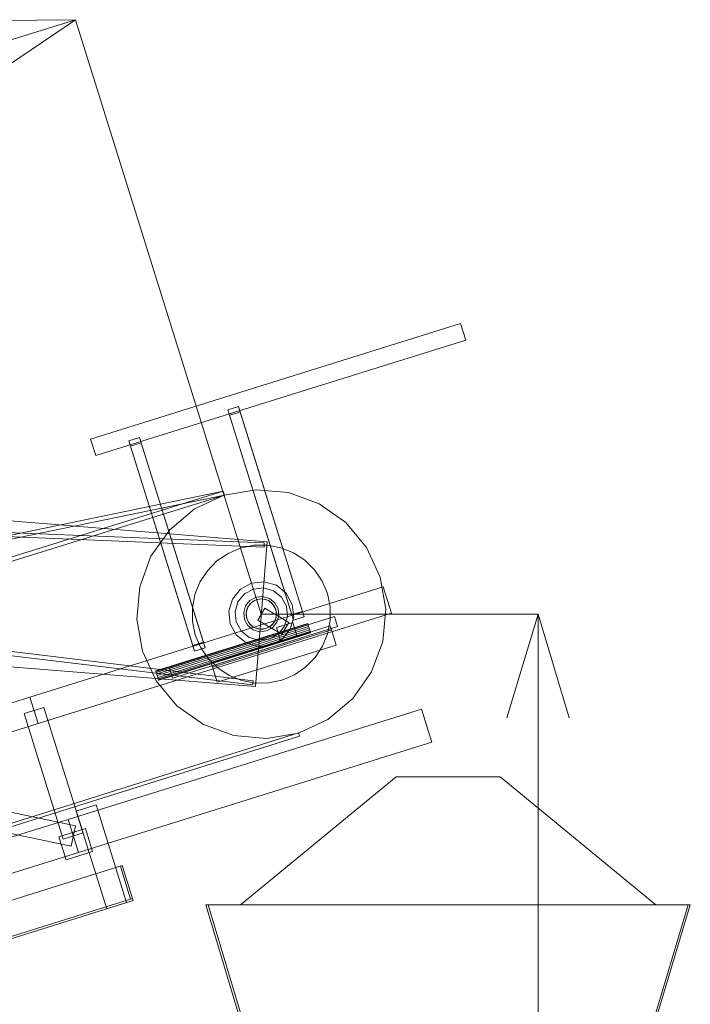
# Model space of a CAD drawing. Header units: millimetres. Extents: x -4738 to 65662, y -68080 to 6847.
# Tile 941 of 1056: x 24231 to 25200, y 2686 to 4109. Entities that reach past the tile are written whole.
import ezdxf

# ---------------------------------------------------------------- set-up
doc = ezdxf.new("R2010")
doc.units = ezdxf.units.MM
for name, color, linetype, lineweight in [('COTAS_P', 1, 'Continuous', 0), ('lateral_briquetadora', 7, 'Continuous', 0), ('lateral_C02', 7, 'Continuous', 0), ('lateral_C02-briq', 7, 'Continuous', 0)]:
    doc.layers.add(name, color=color, linetype=linetype, lineweight=lineweight)
doc.dimstyles.new('R19_100', dxfattribs={"dimtxt": 250, "dimasz": 150, "dimexe": 150, "dimexo": 80, "dimgap": 100, "dimtad": 1, "dimtih": 1, "dimtoh": 1, "dimdsep": 46, "dimcen": 0.09, "dimadec": 0, "dimazin": 0, "dimtfac": 1, "dimtdec": 4, "dimtofl": 0, "dimtmove": 0, "dimatfit": 3, "dimfxl": 1, "dimtolj": 1, "dimtzin": 0, "dimarcsym": 0})

# ---------------------------------------------------------------- blocks, each defined once
blk = doc.blocks.new('DIM_R31_4')
at = {"layer": 'COTAS_P'}
for p, q in [((15248.4, 1279.1), (24311.8, 4109.1)), ((24311.8, 4109.1), (24155.2, 4107.3)), ((24311.8, 4109.1), (24182.1, 4021.4)), ((24580.1, 3250), (24311.8, 4109.1)), ((15248.4, 1279.1), (15378.1, 1366.8)), ((15248.4, 1279.1), (15405, 1280.8)), ((15516.6, 420), (15248.4, 1279.1))]:
    blk.add_line(p, q, dxfattribs=at)
blk.add_text('9495 P', height=250, rotation=17.3406, dxfattribs=at).set_placement((19750.3, 2789.5))
blk = doc.blocks.new('DIM_R31_6')
at = {"layer": 'COTAS_P'}
for p, q in [((24580.1, 3250), (24980.1, 3250)), ((24980.1, 3250), (24935.1, 3100)), ((24980.1, 0), (24980.1, 3250)), ((24980.1, 3250), (25025.1, 3100)), ((24980.1, 0), (24935.1, 150)), ((24980.1, 0), (25025.1, 150)), ((24580.1, 0), (24980.1, 0))]:
    blk.add_line(p, q, dxfattribs=at)
blk.add_text('3250 P', height=250, rotation=90, dxfattribs=at).set_placement((24880.1, 1625))

msp = doc.modelspace()

# ---------------------------------------------------------------- linework, layer by layer
at = {"layer": 'lateral_briquetadora'}
for p, q in [((25200.067, 2830), (24500.067, 2830)), ((24500.067, 2830), (24650.067, 2330)), ((24500.067, 2830), (24503.067, 2830)), ((24653.067, 2330), (24503.067, 2830)), ((25047.067, 2330), (25197.067, 2830)), ((25050.067, 2330), (25200.067, 2830)), ((25200.067, 2830), (25197.067, 2830))]:
    msp.add_line(p, q, dxfattribs=at)
at = {"layer": 'lateral_C02'}
for p, q in [((24333.453, 3502.995), (24868.001, 3669.904)), ((24875.452, 3646.04), (24868.001, 3669.904)), ((24340.905, 3479.131), (24875.452, 3646.04)), ((24531.901, 3545.175), (24547.174, 3549.944)), ((24534.354, 3537.318), (24531.901, 3545.175)), ((24624.297, 3249.265), (24531.901, 3545.175)), ((24547.174, 3549.944), (24549.627, 3542.087)), ((24639.57, 3254.034), (24547.174, 3549.944)), ((24549.627, 3542.087), (24534.354, 3537.318)), ((24626.75, 3241.407), (24534.354, 3537.318)), ((24549.627, 3542.087), (24642.023, 3246.176)), ((24333.453, 3502.995), (24340.905, 3479.131)), ((24388.718, 3500.468), (24403.991, 3505.237)), ((24403.991, 3505.237), (24406.445, 3497.379)), ((24496.387, 3209.326), (24403.991, 3505.237)), ((24391.172, 3492.61), (24388.718, 3500.468)), ((24481.114, 3204.557), (24388.718, 3500.468)), ((24406.445, 3497.379), (24391.172, 3492.61)), ((24483.568, 3196.7), (24391.172, 3492.61)), ((24406.445, 3497.379), (24498.841, 3201.469)), ((23589.024, 3435.427), (24588.525, 3354.659)), ((24572.716, 3429.85), (24526.418, 3421.819)), ((24619.515, 3425.624), (24572.716, 3429.85)), ((24524.933, 3427.641), (23830.921, 3284.307)), ((23832.7, 3278.577), (24526.711, 3421.91)), ((23851.323, 3218.571), (24524.933, 3427.641)), ((24526.711, 3421.91), (23853.102, 3212.841)), ((24526.418, 3421.819), (24483.776, 3402.079)), ((24524.933, 3427.641), (24526.711, 3421.91)), ((24663.626, 3409.43), (24619.515, 3425.624)), ((24483.776, 3402.079), (24447.696, 3371.975)), ((24702.042, 3382.371), (24663.626, 3409.43)), ((23582.888, 3387.721), (24584.017, 3346.92)), ((23583.132, 3393.716), (24584.262, 3352.915)), ((24732.146, 3346.291), (24702.042, 3382.371)), ((24447.696, 3371.975), (24420.637, 3333.559)), ((24532.213, 3337.806), (24550.262, 3345.455)), ((24550.262, 3345.455), (24569.457, 3349.436)), ((24569.457, 3349.436), (24589.06, 3349.595)), ((24588.525, 3354.659), (24571.61, 3145.341)), ((24584.262, 3352.915), (24584.017, 3346.92)), ((24589.06, 3349.595), (24608.317, 3345.927)), ((24608.317, 3345.927), (24626.489, 3338.572)), ((24751.886, 3303.649), (24732.146, 3346.291)), ((24420.637, 3333.559), (24404.443, 3289.448)), ((24516.002, 3326.783), (24532.213, 3337.806)), ((24626.489, 3338.572), (24642.877, 3327.814)), ((24502.253, 3312.809), (24516.002, 3326.783)), ((24642.877, 3327.814), (24656.85, 3314.065)), ((24491.495, 3296.421), (24502.253, 3312.809)), ((24656.85, 3314.065), (24667.874, 3297.855)), ((24759.917, 3257.351), (24751.886, 3303.649)), ((24245.673, 3129.873), (24756.357, 3289.331)), ((24404.443, 3289.448), (24400.218, 3242.649)), ((24484.141, 3278.25), (24491.495, 3296.421)), ((24566.059, 3294.864), (24549.957, 3286.088)), ((24584.294, 3296.81), (24566.059, 3294.864)), ((24583.485, 3287.846), (24568.742, 3286.273)), ((24597.708, 3283.657), (24583.485, 3287.846)), ((24601.886, 3291.629), (24584.294, 3296.81)), ((24616.155, 3280.111), (24601.886, 3291.629)), ((24667.874, 3297.855), (24675.522, 3279.805)), ((24756.357, 3289.331), (24768.279, 3251.149)), ((23573.713, 3274.182), (24568.404, 3153.704)), ((24480.473, 3258.993), (24484.141, 3278.25)), ((24549.957, 3286.088), (24538.439, 3271.818)), ((24555.723, 3279.178), (24546.41, 3267.64)), ((24568.742, 3286.273), (24555.723, 3279.178)), ((24572.467, 3274.341), (24563.731, 3269.58)), ((24582.361, 3275.397), (24572.467, 3274.341)), ((24591.905, 3272.586), (24582.361, 3275.397)), ((24609.245, 3274.345), (24597.708, 3283.657)), ((24616.34, 3261.326), (24609.245, 3274.345)), ((24624.931, 3264.008), (24616.155, 3280.111)), ((24675.522, 3279.805), (24679.503, 3260.61)), ((23572.992, 3268.225), (24567.683, 3147.747)), ((24480.632, 3239.39), (24480.473, 3258.993)), ((24538.439, 3271.818), (24533.258, 3254.227)), ((24546.41, 3267.64), (24542.221, 3253.417)), ((24557.482, 3261.837), (24554.671, 3252.293)), ((24563.731, 3269.58), (24557.482, 3261.837)), ((24560.582, 3260.213), (24558.157, 3251.978)), ((24558.602, 3254.821), (24560.582, 3260.213)), ((24565.973, 3266.892), (24560.582, 3260.213)), ((24560.582, 3260.213), (24563.889, 3264.908)), ((24563.889, 3264.908), (24568.299, 3268.587)), ((24573.51, 3271), (24565.973, 3266.892)), ((24568.299, 3268.587), (24573.51, 3271)), ((24573.51, 3271), (24579.169, 3271.982)), ((24582.046, 3271.911), (24573.51, 3271)), ((24579.169, 3271.982), (24584.889, 3271.465)), ((24590.28, 3269.486), (24582.046, 3271.911)), ((24584.889, 3271.465), (24590.28, 3269.486)), ((24596.96, 3264.094), (24590.28, 3269.486)), ((24590.28, 3269.486), (24594.976, 3266.179)), ((24599.647, 3266.337), (24591.905, 3272.586)), ((24594.976, 3266.179), (24598.655, 3261.769)), ((24601.068, 3256.557), (24596.96, 3264.094)), ((24598.655, 3261.769), (24601.068, 3256.557)), ((24604.409, 3257.6), (24599.647, 3266.337)), ((24617.914, 3246.583), (24616.34, 3261.326)), ((24626.877, 3245.773), (24624.931, 3264.008)), ((24679.503, 3260.61), (24679.662, 3241.007)), ((24257.595, 3091.691), (24768.279, 3251.149)), ((24447.317, 3171.883), (24685.954, 3246.396)), ((24533.258, 3254.227), (24535.204, 3235.992)), ((24542.221, 3253.417), (24543.795, 3238.674)), ((24554.671, 3252.293), (24555.726, 3242.4)), ((24558.086, 3249.102), (24558.602, 3254.821)), ((24559.067, 3243.443), (24558.086, 3249.102)), ((24558.157, 3251.978), (24559.067, 3243.443)), ((24585.169, 3258.601), (24574.966, 3241.399)), ((24619.883, 3238.012), (24585.169, 3258.601)), ((24599.553, 3239.787), (24601.978, 3248.022)), ((24601.533, 3245.179), (24599.553, 3239.787)), ((24601.978, 3248.022), (24601.068, 3256.557)), ((24601.068, 3256.557), (24602.049, 3250.898)), ((24602.049, 3250.898), (24601.533, 3245.179)), ((24602.653, 3238.163), (24605.464, 3247.707)), ((24605.464, 3247.707), (24604.409, 3257.6)), ((24613.725, 3232.36), (24617.914, 3246.583)), ((24621.696, 3228.182), (24626.877, 3245.773)), ((24639.57, 3254.034), (24624.297, 3249.265)), ((24624.297, 3249.265), (24626.75, 3241.407)), ((24626.75, 3241.407), (24642.023, 3246.176)), ((24642.023, 3246.176), (24639.57, 3254.034)), ((24690.425, 3232.078), (24685.954, 3246.396)), ((24755.692, 3210.552), (24759.917, 3257.351)), ((24400.218, 3242.649), (24408.249, 3196.351)), ((24427.63, 3167.831), (24647.176, 3236.383)), ((24427.789, 3167.322), (24647.335, 3235.874)), ((24428.241, 3165.874), (24647.787, 3234.426)), ((24428.918, 3163.706), (24648.464, 3232.258)), ((24451.788, 3157.565), (24690.425, 3232.078)), ((24484.613, 3220.195), (24480.632, 3239.39)), ((24507.868, 3179.266), (24679.687, 3232.915)), ((24535.204, 3235.992), (24543.979, 3219.889)), ((24543.795, 3238.674), (24550.89, 3225.655)), ((24555.726, 3242.4), (24560.488, 3233.663)), ((24559.067, 3243.443), (24563.175, 3235.906)), ((24561.48, 3238.231), (24559.067, 3243.443)), ((24560.488, 3233.663), (24568.23, 3227.414)), ((24565.159, 3233.821), (24561.48, 3238.231)), ((24563.175, 3235.906), (24569.855, 3230.514)), ((24569.855, 3230.514), (24565.159, 3233.821)), ((24569.855, 3230.514), (24578.089, 3228.089)), ((24575.246, 3228.535), (24569.855, 3230.514)), ((24609.681, 3220.81), (24574.966, 3241.399)), ((24586.625, 3229), (24594.162, 3233.108)), ((24591.836, 3231.413), (24586.625, 3229)), ((24587.668, 3225.659), (24596.404, 3230.42)), ((24596.246, 3235.092), (24591.836, 3231.413)), ((24594.162, 3233.108), (24599.553, 3239.787)), ((24599.553, 3239.787), (24596.246, 3235.092)), ((24596.404, 3230.42), (24602.653, 3238.163)), ((24601.837, 3230.607), (24625.701, 3238.058)), ((24601.837, 3230.607), (24607.798, 3211.516)), ((24604.412, 3220.822), (24613.725, 3232.36)), ((24619.883, 3238.012), (24609.681, 3220.81)), ((24631.662, 3218.967), (24625.701, 3238.058)), ((24647.335, 3235.874), (24647.176, 3236.383)), ((24647.787, 3234.426), (24647.335, 3235.874)), ((24648.464, 3232.258), (24647.787, 3234.426)), ((24649.263, 3229.701), (24648.464, 3232.258)), ((24679.662, 3241.007), (24675.994, 3221.75)), ((24681.476, 3227.188), (24679.687, 3232.915)), ((23572.11, 3226.109), (24571.61, 3145.341)), ((24649.263, 3229.701), (24429.716, 3161.149)), ((24430.515, 3158.592), (24650.061, 3227.144)), ((24431.191, 3156.424), (24650.738, 3224.976)), ((24431.644, 3154.976), (24651.19, 3223.528)), ((24431.802, 3154.467), (24651.349, 3223.019)), ((24492.261, 3202.145), (24484.613, 3220.195)), ((24509.061, 3175.448), (24680.88, 3229.097)), ((24509.657, 3173.539), (24681.476, 3227.188)), ((24543.979, 3219.889), (24558.249, 3208.371)), ((24550.89, 3225.655), (24562.427, 3216.343)), ((24562.427, 3216.343), (24576.65, 3212.154)), ((24568.23, 3227.414), (24577.774, 3224.603)), ((24580.966, 3228.018), (24575.246, 3228.535)), ((24577.774, 3224.603), (24587.668, 3225.659)), ((24578.089, 3228.089), (24586.625, 3229)), ((24586.625, 3229), (24580.966, 3228.018)), ((24591.393, 3213.727), (24604.412, 3220.822)), ((24607.798, 3211.516), (24631.662, 3218.967)), ((24610.178, 3213.912), (24621.696, 3228.182)), ((24649.263, 3229.701), (24650.061, 3227.144)), ((24650.061, 3227.144), (24650.738, 3224.976)), ((24650.738, 3224.976), (24651.19, 3223.528)), ((24651.19, 3223.528), (24651.349, 3223.019)), ((24675.994, 3221.75), (24668.64, 3203.579)), ((24688.331, 3205.233), (24680.88, 3229.097)), ((24496.387, 3209.326), (24481.114, 3204.557)), ((24481.114, 3204.557), (24483.568, 3196.7)), ((24503.285, 3185.935), (24492.261, 3202.145)), ((24498.841, 3201.469), (24496.387, 3209.326)), ((24516.512, 3151.584), (24688.331, 3205.233)), ((24558.249, 3208.371), (24575.841, 3203.19)), ((24575.841, 3203.19), (24594.076, 3205.136)), ((24576.65, 3212.154), (24591.393, 3213.727)), ((24594.076, 3205.136), (24610.178, 3213.912)), ((24668.64, 3203.579), (24657.882, 3187.191)), ((24739.498, 3166.441), (24755.692, 3210.552)), ((24408.249, 3196.351), (24427.989, 3153.709)), ((24483.568, 3196.7), (24498.841, 3201.469)), ((24517.258, 3172.186), (24503.285, 3185.935)), ((24507.868, 3179.266), (24509.657, 3173.539)), ((24509.061, 3175.448), (24516.512, 3151.584)), ((24657.882, 3187.191), (24644.133, 3173.217)), ((24427.789, 3167.322), (24427.63, 3167.831)), ((24428.241, 3165.874), (24427.789, 3167.322)), ((24428.918, 3163.706), (24428.241, 3165.874)), ((24429.716, 3161.149), (24428.918, 3163.706)), ((24430.515, 3158.592), (24429.716, 3161.149)), ((24447.317, 3171.883), (24451.788, 3157.565)), ((24533.646, 3161.428), (24517.258, 3172.186)), ((24551.818, 3154.073), (24533.646, 3161.428)), ((24627.922, 3162.194), (24609.873, 3154.545)), ((24644.133, 3173.217), (24627.922, 3162.194)), ((24712.439, 3128.025), (24739.498, 3166.441)), ((24427.989, 3153.709), (24458.093, 3117.629)), ((24430.515, 3158.592), (24431.191, 3156.424)), ((24431.191, 3156.424), (24431.644, 3154.976)), ((24431.644, 3154.976), (24431.802, 3154.467)), ((24571.075, 3150.405), (24551.818, 3154.073)), ((24568.404, 3153.704), (24567.683, 3147.747)), ((24590.678, 3150.564), (24571.075, 3150.405)), ((24609.873, 3154.545), (24590.678, 3150.564)), ((23921.126, 3028.536), (24245.673, 3129.873)), ((24245.673, 3129.873), (24257.595, 3091.691)), ((24458.093, 3117.629), (24496.509, 3090.57)), ((24676.359, 3097.921), (24712.439, 3128.025)), ((24265.952, 3115.253), (24237.316, 3106.312)), ((24293.946, 2924.947), (24237.316, 3106.312)), ((24265.952, 3115.253), (24322.582, 2933.889)), ((24300.813, 2953.282), (24811.497, 3112.739)), ((24811.497, 3112.739), (24826.399, 3065.012)), ((23933.048, 2990.354), (24257.595, 3091.691)), ((24496.509, 3090.57), (24540.62, 3074.376)), ((24633.717, 3078.181), (24676.359, 3097.921)), ((15575.415, 232.817), (24634.01, 3078.273)), ((24540.62, 3074.376), (24587.419, 3070.15)), ((24587.419, 3070.15), (24633.717, 3078.181)), ((24634.01, 3078.273), (24635.508, 3073.503)), ((15576.913, 228.047), (24635.508, 3073.503)), ((24315.715, 2905.554), (24826.399, 3065.012)), ((23930.169, 3024.125), (24311.346, 2944.098)), ((23924.005, 2994.765), (24305.182, 2914.738)), ((24312.746, 2965.389), (24341.383, 2974.33)), ((24343.767, 2966.694), (24341.383, 2974.33)), ((24312.746, 2965.389), (24315.131, 2957.753)), ((24315.131, 2957.753), (24343.767, 2966.694)), ((24385.495, 2833.057), (24343.767, 2966.694)), ((23976.266, 2851.944), (24300.813, 2953.282)), ((24300.813, 2953.282), (24315.715, 2905.554)), ((24315.131, 2957.753), (24356.858, 2824.116)), ((24287.683, 2928.23), (24325.865, 2940.152)), ((24322.582, 2933.889), (24293.946, 2924.947)), ((24311.346, 2944.098), (24305.182, 2914.738)), ((24336.296, 2906.743), (24325.865, 2940.152)), ((24287.683, 2928.23), (24298.114, 2894.82)), ((23991.168, 2804.217), (24315.715, 2905.554)), ((24298.114, 2894.82), (24336.296, 2906.743)), ((23959.241, 2755.486), (24379.243, 2886.629)), ((24376.38, 2885.735), (24379.243, 2886.629)), ((24376.38, 2885.735), (24391.282, 2838.007)), ((24394.146, 2838.901), (24379.243, 2886.629)), ((23974.144, 2707.759), (24394.146, 2838.901)), ((23975.038, 2704.895), (24395.04, 2836.038)), ((24356.858, 2824.116), (24385.495, 2833.057)), ((24391.282, 2838.007), (24394.146, 2838.901)), ((24395.04, 2836.038), (24394.146, 2838.901))]:
    msp.add_line(p, q, dxfattribs=at)
at = {"layer": 'lateral_C02-briq'}
for p, q in [((24550.067, 2830), (24775.067, 3015)), ((24775.067, 3015), (24925.067, 3015)), ((24925.067, 3015), (25150.067, 2830)), ((25150.067, 2830), (24550.067, 2830))]:
    msp.add_line(p, q, dxfattribs=at)

# ---------------------------------------------------------------- dimensions: what is measured, and where the dimension line sits
at = {"layer": 'COTAS_P'}
for p1, distance, picture, middle in [((15516.618, 420), 900, 'DIM_R31_4', (19780.096, 2694.095)), ((24580.067, 0), -400, 'DIM_R31_6', (24980.067, 1625))]:
    dim = msp.add_aligned_dim(p1=p1, p2=(24580.067, 3250), distance=distance, text='<> P', dimstyle='R19_100', dxfattribs=at)
    dim.commit()
    dim.dimension.update_dxf_attribs({"geometry": picture, "text_midpoint": middle})

doc.saveas('drawing.dxf')
